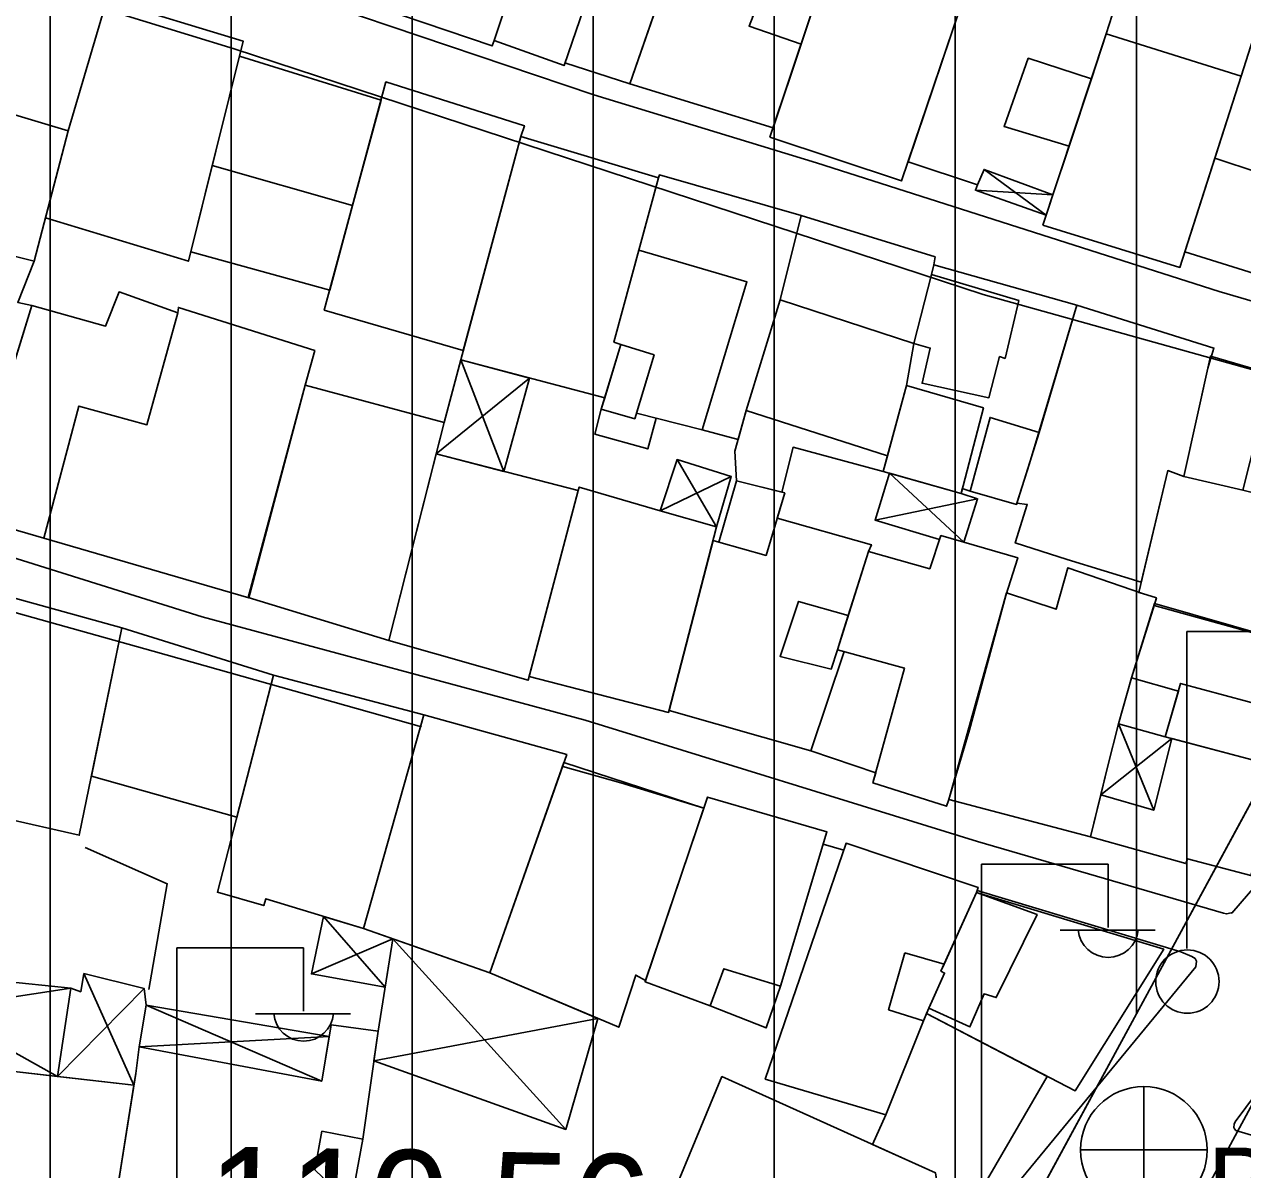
# Model space of a CAD drawing. Extents: x 417997 to 421451, y 4451742 to 4455216.
# Drawn here: x 419404.7 to 419472, y 4453054.6 to 4453117.9 of the extents above; entities that cross this region are included whole.
import ezdxf

# ---------------------------------------------------------------- set-up
doc = ezdxf.new("R2010")
doc.units = 0
for name, color, linetype in [('ADAKENARI', 7, 'Continuous'), ('B_Mesken', 7, 'Continuous'), ('B_Sundurma', 7, 'Continuous'), ('B_Teras', 7, 'Continuous'), ('KALDIRIM', 7, 'Continuous'), ('PL_KON_MEV_350', 7, 'Continuous'), ('S_Elektrik_Diregi', 7, 'Continuous'), ('S_Rogar_Kapagi_Buski', 7, 'Continuous'), ('Sinir_Duvar_tek_tarafa_ait', 7, 'Continuous'), ('TR_ORTAYOGUNKONUT', 7, 'Continuous'), ('Y_Kot_Noktasi', 7, 'Continuous'), ('Yol_Sose', 7, 'Continuous')]:
    doc.layers.add(name, color=color, linetype=linetype)

msp = doc.modelspace()

# ---------------------------------------------------------------- linework, layer by layer
at = {"layer": 'ADAKENARI'}
msp.add_line((419521.565, 4453165.566), (419457.346, 4453047.058), dxfattribs=at)
msp.add_line((419521.565, 4453165.566), (419457.346, 4453047.058), dxfattribs=at)
at = {"layer": 'B_Mesken'}
for points in [[(419430.654, 4453117.033), (419430.541, 4453116.733), (419422.973, 4453119.317), (419425.461, 4453126.767), (419433.124, 4453124.474)], [(419438.146, 4453114.64), (419434.557, 4453115.791), (419434.507, 4453115.648), (419430.654, 4453117.033), (419433.124, 4453124.474), (419433.198, 4453124.697), (419433.813, 4453127.059), (419441.576, 4453124.724), (419440.777, 4453122.338), (419440.055, 4453120.184), (419439.457, 4453118.445)], [(419440.055, 4453120.184), (419438.146, 4453114.64), (419446.053, 4453112.21), (419447.598, 4453116.831), (419449.872, 4453123.632), (419442.057, 4453126.16)], [(419445.878, 4453111.689), (419450.404, 4453125.221), (419457.753, 4453122.867), (419453.15, 4453109.269)], [(419409.242, 4453119.301), (419407.116, 4453112.032), (419405.242, 4453104.84), (419394.698, 4453107.49), (419396.657, 4453115.167), (419396.874, 4453115.102), (419398.966, 4453122.426)], [(419461.505, 4453108.494), (419457.713, 4453109.91), (419457.341, 4453109.053), (419453.506, 4453110.32), (419457.262, 4453121.416), (419460.03, 4453120.422), (419460.289, 4453121.16), (419462.604, 4453120.432), (419462.345, 4453119.757), (419464.951, 4453118.946), (419464.455, 4453117.397), (419463.634, 4453114.919), (419462.401, 4453111.197)], [(419409.242, 4453119.301), (419416.782, 4453116.987), (419413.757, 4453104.837), (419405.865, 4453107.229), (419407.116, 4453112.032)], [(419460.954, 4453106.83), (419464.455, 4453117.397), (419471.919, 4453115.063), (419468.526, 4453104.493)], [(419478.821, 4453110.724), (419478.065, 4453108.502), (419478.22, 4453108.439), (419477.403, 4453106.128), (419476.411, 4453102.979), (419468.801, 4453105.35), (419470.46, 4453110.52), (419471.919, 4453115.063), (419472.568, 4453117.141), (419480.085, 4453114.606)], [(419416.579, 4453116.173), (419424.397, 4453113.729), (419422.823, 4453107.907), (419421.56, 4453103.237), (419413.884, 4453105.346), (419415.075, 4453110.13)], [(419432.123, 4453111.726), (419432.317, 4453112.318), (419424.67, 4453114.741), (419421.263, 4453102.137), (419428.937, 4453099.903)], [(419439.717, 4453109.438), (419432.123, 4453111.726), (419428.799, 4453099.391), (419436.75, 4453097.282), (419437.636, 4453100.226), (419437.258, 4453100.366)], [(419439.717, 4453109.438), (419439.772, 4453109.6), (419447.611, 4453107.363), (419446.437, 4453102.696), (419444.571, 4453096.59), (419444.126, 4453094.988), (419442.131, 4453095.512), (419439.602, 4453096.164), (419439.128, 4453094.468), (419436.209, 4453095.289), (419436.563, 4453096.663), (419436.75, 4453097.282), (419437.636, 4453100.226), (419437.258, 4453100.366), (419438.635, 4453105.449)], [(419395.204, 4453107.363), (419394.07, 4453100.131), (419393.139, 4453095.808), (419392.686, 4453093.538), (419398.185, 4453091.841), (419401.515, 4453090.76), (419404.555, 4453100.59), (419405.112, 4453102.39), (419404.326, 4453102.563), (419405.242, 4453104.84)], [(419447.611, 4453107.363), (419455.005, 4453105.073), (419454.935, 4453104.628), (419454.8, 4453104.103), (419453.835, 4453100.293), (419453.42, 4453097.966), (419452.371, 4453094.078), (419452.14, 4453093.223), (419447.155, 4453094.561), (419446.533, 4453092.077), (419444.041, 4453092.708), (419443.945, 4453094.335), (419444.571, 4453096.59), (419446.437, 4453102.696)], [(419454.935, 4453104.628), (419462.825, 4453102.403), (419460.755, 4453095.381), (419459.506, 4453091.4), (419456.945, 4453092.125), (419456.507, 4453092.272), (419456.435, 4453091.997), (419452.14, 4453093.223), (419453.42, 4453097.966), (419453.835, 4453100.293), (419454.8, 4453104.103)], [(419413.173, 4453101.986), (419413.202, 4453102.284), (419420.732, 4453099.91), (419420.209, 4453097.995), (419417.093, 4453086.24), (419405.768, 4453089.539), (419401.515, 4453090.76), (419405.112, 4453102.39), (419409.176, 4453101.253), (419409.924, 4453103.14)], [(419470.071, 4453098.934), (419470.406, 4453100.039), (419462.825, 4453102.403), (419460.216, 4453093.664), (419459.526, 4453091.466), (419460.096, 4453091.404), (419459.427, 4453089.275), (419462.306, 4453088.36), (419466.384, 4453087.095), (419467.857, 4453093.27), (419468.749, 4453092.933)], [(419473.631, 4453098.594), (419484.351, 4453095.075), (419483.019, 4453089.356), (419482.229, 4453089.545), (419478.44, 4453090.544), (419472.007, 4453092.183), (419468.749, 4453092.933), (419470.216, 4453099.59)], [(419420.209, 4453097.995), (419417.052, 4453086.252), (419424.835, 4453083.881), (419427.886, 4453095.922)], [(419427.446, 4453094.186), (419435.286, 4453092.165), (419432.519, 4453081.688), (419424.835, 4453083.881)], [(419468.749, 4453092.933), (419467.857, 4453093.27), (419466.252, 4453086.541), (419466.452, 4453086.472), (419467.233, 4453086.233), (419467.112, 4453085.813), (419478.939, 4453082.543), (419482.229, 4453089.545), (419478.44, 4453090.544), (419472.007, 4453092.183)], [(419435.286, 4453092.165), (419435.342, 4453092.354), (419439.82, 4453091.04), (419442.936, 4453090.167), (419440.279, 4453079.905), (419432.573, 4453081.891)], [(419451.315, 4453088.796), (419451.481, 4453089.173), (419446.278, 4453090.634), (419446.695, 4453092.036), (419444.041, 4453092.708), (419443.057, 4453089.311), (419442.739, 4453089.408), (419440.306, 4453080.009), (419448.145, 4453077.778), (419449.979, 4453083.271), (419449.61, 4453083.372), (419450.204, 4453085.262), (419451.315, 4453088.796)], [(419451.72, 4453076.578), (419448.145, 4453077.778), (419449.979, 4453083.271), (419449.61, 4453083.372), (419451.315, 4453088.796), (419454.707, 4453087.848), (419455.328, 4453089.682), (419459.564, 4453088.451), (419458.91, 4453086.37), (419456.895, 4453078.941), (419455.738, 4453075.036), (419455.633, 4453074.722), (419451.564, 4453076.01)], [(419458.955, 4453086.51), (419461.687, 4453085.609), (419462.329, 4453087.899), (419466.452, 4453086.472), (419467.233, 4453086.233), (419467.148, 4453085.926), (419465.858, 4453081.826), (419465.139, 4453079.28), (419464.527, 4453076.884), (419463.593, 4453073.037), (419455.755, 4453075.093)], [(419401.47, 4453086.965), (419399.26, 4453075.046), (419407.723, 4453073.124), (419410.079, 4453084.574)], [(419477.011, 4453076.411), (419472.691, 4453077.582), (419472.593, 4453077.266), (419467.714, 4453078.568), (419468.445, 4453081.086), (419465.858, 4453081.826), (419467.125, 4453085.932), (419480.216, 4453082.176)], [(419410.079, 4453084.574), (419418.465, 4453081.971), (419416.43, 4453074.12), (419408.395, 4453076.389)], [(419418.465, 4453081.971), (419415.354, 4453069.971), (419417.914, 4453069.234), (419418.035, 4453069.611), (419423.42, 4453067.967), (419426.769, 4453079.769)], [(419476.115, 4453076.654), (419472.691, 4453077.582), (419472.593, 4453077.266), (419468.071, 4453078.472), (419467.714, 4453078.568), (419468.445, 4453081.086), (419465.858, 4453081.826), (419465.139, 4453079.28), (419464.527, 4453076.884), (419464.158, 4453075.361), (419463.593, 4453073.037), (419468.861, 4453071.555), (419468.949, 4453071.825), (419472.441, 4453070.897), (419473.454, 4453073.972), (419474.639, 4453073.656)], [(419426.769, 4453079.769), (419434.655, 4453077.577), (419430.407, 4453065.513), (419423.42, 4453067.967)], [(419434.501, 4453077.14), (419442.227, 4453074.627), (419439.006, 4453065.105), (419438.47, 4453065.395), (419437.531, 4453062.51), (419430.407, 4453065.513)], [(419442.432, 4453075.234), (419449.027, 4453073.304), (419446.461, 4453064.779), (419445.671, 4453062.482), (419442.57, 4453063.702), (419438.98, 4453065.029)], [(419454.368, 4453062.863), (419452.281, 4453057.667), (419445.62, 4453059.647), (419450.086, 4453072.681), (419457.379, 4453070.237), (419457.288, 4453069.952), (419455.497, 4453066.003), (419455.323, 4453065.621), (419455.528, 4453065.507), (419454.534, 4453063.28)], [(419457.288, 4453069.952), (419467.634, 4453066.824), (419462.734, 4453058.993), (419454.534, 4453063.28), (419454.649, 4453063.568), (419455.528, 4453065.507), (419455.323, 4453065.621), (419455.497, 4453066.003), (419457.288, 4453069.952)], [(419461.186, 4453059.802), (419457.105, 4453052.752), (419455.099, 4453053.94), (419455.025, 4453054.467), (419451.54, 4453056.04), (419452.281, 4453057.667), (419454.368, 4453062.863), (419454.534, 4453063.28)], [(419420.666, 4453046.222), (419409.186, 4453049.529), (419410.842, 4453059.952), (419411.033, 4453061.438), (419421.12, 4453059.541), (419421.636, 4453062.642), (419424.233, 4453062.289), (419423.393, 4453056.331), (419421.129, 4453056.77), (419420.742, 4453054.629), (419421.174, 4453054.212), (419420.522, 4453051.125), (419422.377, 4453050.845), (419421.271, 4453046.216), (419421.265, 4453046.19), (419421.234, 4453046.059), (419420.758, 4453046.196)], [(419402.672, 4453060.235), (419410.741, 4453059.319), (419409.186, 4453049.529), (419409.149, 4453048.363), (419401.142, 4453049.015), (419401.09, 4453049.314)], [(419449.396, 4453045.919), (419439.117, 4453049.894), (419443.231, 4453059.792), (419455.025, 4453054.467), (419455.109, 4453053.862), (419451.734, 4453045.894), (419451.722, 4453045.865), (419451.414, 4453045.138), (419449.472, 4453045.889)]]:
    msp.add_lwpolyline(points, close=True, dxfattribs=at)
at = {"layer": 'B_Sundurma'}
for p, q in [((419461.135, 4453107.376), (419457.713, 4453109.91)), ((419461.505, 4453108.494), (419457.233, 4453108.758)), ((419428.799, 4453099.391), (419431.176, 4453093.225)), ((419427.446, 4453094.186), (419432.601, 4453098.382)), ((419442.936, 4453090.167), (419440.746, 4453093.874)), ((419443.746, 4453092.948), (419439.82, 4453091.04)), ((419452.486, 4453093.124), (419456.595, 4453089.314)), ((419451.691, 4453090.53), (419457.352, 4453091.708)), ((419465.139, 4453079.28), (419467.082, 4453074.503)), ((419468.071, 4453078.472), (419464.158, 4453075.361)), ((419424.618, 4453064.729), (419421.215, 4453068.64)), ((419420.555, 4453065.461), (419425.041, 4453067.398)), ((419434.599, 4453056.867), (419425.041, 4453067.398)), ((419407.981, 4453065.48), (419410.741, 4453059.319)), ((419407.267, 4453064.675), (419395.201, 4453062.854)), ((419411.317, 4453064.649), (419406.52, 4453059.799)), ((419411.417, 4453063.729), (419421.12, 4453059.541)), ((419436.379, 4453062.995), (419424.004, 4453060.668)), ((419406.52, 4453059.799), (419402.901, 4453061.819)), ((419421.53, 4453062.006), (419411.033, 4453061.438))]:
    msp.add_line(p, q, dxfattribs=at)
for points in [[(419461.135, 4453107.376), (419461.505, 4453108.494), (419457.713, 4453109.91), (419457.341, 4453109.053), (419457.233, 4453108.758)], [(419428.799, 4453099.391), (419427.886, 4453095.922), (419427.446, 4453094.186), (419431.176, 4453093.225), (419432.601, 4453098.382)], [(419442.936, 4453090.167), (419443.746, 4453092.948), (419440.746, 4453093.874), (419439.82, 4453091.04)], [(419455.328, 4453089.682), (419455.255, 4453089.465), (419451.691, 4453090.53), (419452.486, 4453093.124), (419456.435, 4453091.997), (419457.352, 4453091.708), (419456.595, 4453089.314), (419455.328, 4453089.682)], [(419468.071, 4453078.472), (419467.714, 4453078.568), (419465.139, 4453079.28), (419464.527, 4453076.884), (419464.158, 4453075.361), (419467.082, 4453074.503)], [(419424.618, 4453064.729), (419420.555, 4453065.461), (419421.215, 4453068.64), (419423.42, 4453067.967), (419425.041, 4453067.398)], [(419436.379, 4453062.995), (419434.599, 4453056.867), (419424.004, 4453060.668), (419424.233, 4453062.289), (419425.041, 4453067.398), (419430.407, 4453065.513)], [(419406.52, 4453059.799), (419407.267, 4453064.675), (419403.325, 4453065.08), (419403.157, 4453064.404), (419395.625, 4453065.568), (419395.201, 4453062.854), (419402.901, 4453061.819), (419402.672, 4453060.235)], [(419407.267, 4453064.675), (419407.809, 4453064.478), (419407.981, 4453065.48), (419411.317, 4453064.649), (419411.417, 4453063.729), (419411.033, 4453061.438), (419410.842, 4453059.952), (419410.741, 4453059.319), (419406.52, 4453059.799)], [(419411.417, 4453063.729), (419421.53, 4453062.006), (419421.12, 4453059.541), (419411.033, 4453061.438)]]:
    msp.add_lwpolyline(points, close=True, dxfattribs=at)
at = {"layer": 'B_Teras'}
for points in [[(419449.872, 4453123.632), (419442.057, 4453126.16), (419440.055, 4453120.184), (419444.948, 4453118.398), (419444.728, 4453117.815), (419447.598, 4453116.831)], [(419430.654, 4453117.033), (419433.198, 4453124.697), (419437.131, 4453123.288), (419434.507, 4453115.648)], [(419471.919, 4453115.063), (419472.568, 4453117.141), (419480.085, 4453114.606), (419478.821, 4453110.724), (419473.686, 4453112.35), (419472.909, 4453109.724), (419470.46, 4453110.52)], [(419462.401, 4453111.197), (419458.817, 4453112.273), (419460.146, 4453116.047), (419463.634, 4453114.919)], [(419394.698, 4453107.49), (419405.242, 4453104.84), (419407.116, 4453112.032), (419396.657, 4453115.167)], [(419415.075, 4453110.13), (419422.823, 4453107.907), (419421.56, 4453103.237), (419413.884, 4453105.346)], [(419438.635, 4453105.449), (419444.608, 4453103.696), (419442.131, 4453095.512), (419438.504, 4453096.448), (419439.483, 4453099.663), (419437.636, 4453100.226), (419437.258, 4453100.366)], [(419453.835, 4453100.293), (419454.8, 4453104.103), (419459.62, 4453102.661), (419458.868, 4453099.465), (419458.569, 4453099.571), (419457.978, 4453097.296), (419454.282, 4453098.097), (419454.735, 4453100.034)], [(419405.112, 4453102.39), (419401.515, 4453090.76), (419405.768, 4453089.539), (419407.7, 4453096.829), (419411.466, 4453095.805), (419413.173, 4453101.986), (419409.924, 4453103.14), (419409.176, 4453101.253)], [(419446.437, 4453102.696), (419453.835, 4453100.293), (419453.42, 4453097.966), (419452.371, 4453094.078), (419444.571, 4453096.59)], [(419436.563, 4453096.663), (419437.636, 4453100.226), (419439.483, 4453099.663), (419438.408, 4453096.132)], [(419468.749, 4453092.933), (419470.216, 4453099.59), (419473.631, 4453098.594), (419472.007, 4453092.183)], [(419452.14, 4453093.223), (419453.42, 4453097.966), (419457.674, 4453096.742), (419456.435, 4453091.997)], [(419456.945, 4453092.125), (419458.043, 4453096.202), (419460.755, 4453095.381), (419459.506, 4453091.4)], [(419443.057, 4453089.311), (419444.041, 4453092.708), (419446.695, 4453092.036), (419445.667, 4453088.583)], [(419455.738, 4453075.036), (419455.633, 4453074.722), (419451.564, 4453076.01), (419453.307, 4453082.354), (419449.61, 4453083.372), (419451.315, 4453088.796), (419454.707, 4453087.848), (419455.328, 4453089.682), (419459.564, 4453088.451), (419458.91, 4453086.37), (419456.895, 4453078.941)], [(419449.874, 4453084.213), (419449.61, 4453083.372), (419449.253, 4453082.298), (419446.439, 4453082.999), (419447.459, 4453086.045), (419450.204, 4453085.262)], [(419467.714, 4453078.568), (419468.568, 4453081.512), (419473.49, 4453080.171), (419472.593, 4453077.266)], [(419438.98, 4453065.029), (419442.432, 4453075.234), (419449.027, 4453073.304), (419446.461, 4453064.779), (419443.327, 4453065.746), (419442.57, 4453063.702)], [(419455.323, 4453065.621), (419457.288, 4453069.952), (419460.633, 4453068.74), (419458.382, 4453064.151), (419457.711, 4453064.362), (419456.926, 4453062.531), (419454.649, 4453063.568), (419455.528, 4453065.507)], [(419453.331, 4453066.631), (419455.497, 4453066.003), (419455.323, 4453065.621), (419455.528, 4453065.507), (419454.649, 4453063.568), (419454.368, 4453062.863), (419452.436, 4453063.481)]]:
    msp.add_lwpolyline(points, close=True, dxfattribs=at)
at = {"layer": 'KALDIRIM'}
msp.add_line((419465.792, 4453045.853), (419529.232, 4453162.923), dxfattribs=at)
msp.add_line((419465.792, 4453045.853), (419529.232, 4453162.923), dxfattribs=at)
at = {"layer": 'PL_KON_MEV_350'}
msp.add_lwpolyline([(419521.565, 4453165.566), (419457.346, 4453047.058), (419442.899, 4453040.766), (419384.91, 4453055.74), (419380.175, 4453056.902), (419375.414, 4453057.947), (419370.628, 4453058.875), (419365.821, 4453059.686), (419360.996, 4453060.38), (419356.155, 4453060.955), (419351.302, 4453061.413), (419346.439, 4453061.751), (419319.269, 4453063.309), (419317.515, 4453063.401), (419315.761, 4453063.476), (419314.005, 4453063.533), (419312.249, 4453063.574), (419310.493, 4453063.597), (419308.737, 4453063.604), (419306.981, 4453063.593), (419305.225, 4453063.565), (419284.03, 4453063.124)], dxfattribs=at)
at = {"layer": 'S_Elektrik_Diregi'}
for p, q in [((419468.903, 4453066.872), (419468.903, 4453084.372)), ((419468.903, 4453084.372), (419475.903, 4453084.372)), ((419457.563, 4453054.02), (419457.563, 4453071.52)), ((419457.563, 4453071.52), (419464.563, 4453071.52)), ((419464.563, 4453068.02), (419464.563, 4453071.52)), ((419461.903, 4453067.88), (419467.153, 4453067.88)), ((419413.12, 4453049.393), (419413.12, 4453066.894)), ((419413.12, 4453066.894), (419420.12, 4453066.894)), ((419420.12, 4453063.394), (419420.12, 4453066.894)), ((419417.46, 4453063.254), (419422.71, 4453063.254))]:
    msp.add_line(p, q, dxfattribs=at)
msp.add_circle((419468.939, 4453065.037), 1.75, dxfattribs=at)
for centre in [(419464.564, 4453068.033), (419420.121, 4453063.406)]:
    msp.add_arc(centre, 1.658, 184.83843, 355.14641, dxfattribs=at)
at = {"layer": 'S_Rogar_Kapagi_Buski'}
for p, q in [((419466.534, 4453059.234), (419466.534, 4453052.234)), ((419463.034, 4453055.734), (419470.034, 4453055.734))]:
    msp.add_line(p, q, dxfattribs=at)
msp.add_circle((419466.534, 4453055.734), 3.5, dxfattribs=at)
at = {"layer": 'Sinir_Duvar_tek_tarafa_ait'}
for points in [[(419408.049, 4453072.439), (419412.584, 4453070.439), (419411.564, 4453064.606)], [(419423.393, 4453056.331), (419422.377, 4453050.845)]]:
    msp.add_lwpolyline(points, dxfattribs=at)
at = {"layer": 'TR_ORTAYOGUNKONUT'}
for p, q in [((419406.12, 4453050.264), (419406.12, 4453193.992)), ((419406.12, 4453050.264), (419406.12, 4453193.992)), ((419416.12, 4453047.681), (419416.12, 4453192.359)), ((419416.12, 4453047.681), (419416.12, 4453192.359)), ((419426.12, 4453045.099), (419426.12, 4453190.726)), ((419426.12, 4453045.099), (419426.12, 4453190.726)), ((419436.12, 4453042.517), (419436.12, 4453189.092)), ((419436.12, 4453042.517), (419436.12, 4453189.092)), ((419446.12, 4453042.169), (419446.12, 4453187.459)), ((419446.12, 4453042.169), (419446.12, 4453187.459)), ((419456.12, 4453046.524), (419456.12, 4453185.826)), ((419456.12, 4453046.524), (419456.12, 4453185.826)), ((419466.12, 4453063.249), (419466.12, 4453184.192)), ((419466.12, 4453063.249), (419466.12, 4453184.192))]:
    msp.add_line(p, q, dxfattribs=at)
at = {"layer": 'Yol_Sose'}
for points in [[(419378.362, 4453157.982), (419376.634, 4453148.963), (419375.215, 4453141.799), (419373.751, 4453135.3), (419373.541, 4453134.461), (419373.514, 4453134.285), (419373.557, 4453134.122), (419373.726, 4453133.955), (419385.785, 4453130.106), (419405.959, 4453123.754), (419421.733, 4453118.884), (419436.159, 4453114.034), (419448.448, 4453110.269), (419470.697, 4453103.168), (419482.717, 4453099.641), (419490.836, 4453096.714), (419490.903, 4453096.695), (419491.057, 4453096.689), (419491.151, 4453096.724), (419497.19, 4453104.714), (419502.832, 4453114.204), (419505.602, 4453119.163)], [(419394.483, 4453100.639), (419395.944, 4453110.502), (419397.518, 4453120.146), (419397.904, 4453121.852), (419398.056, 4453121.975), (419398.345, 4453122.028), (419398.6, 4453122.01), (419416.274, 4453116.569), (419457.651, 4453103.004), (419476.841, 4453097.646)], [(419476.126, 4453074.298), (419471.39, 4453068.823), (419471.39, 4453068.823), (419471.364, 4453068.83), (419471.105, 4453068.779), (419470.935, 4453068.809), (419457.351, 4453072.774), (419435.669, 4453079.486), (419414.524, 4453085.19), (419393.421, 4453091.803), (419393.246, 4453091.883), (419393.094, 4453091.985), (419392.967, 4453092.098), (419392.883, 4453092.254), (419392.88, 4453092.396)], [(419388.884, 4453071.73), (419392.396, 4453088.552), (419392.549, 4453088.633), (419392.765, 4453088.619), (419411.808, 4453083.293), (419426.631, 4453079.115)], [(419434.437, 4453076.915), (419437.651, 4453076.009), (419442.227, 4453074.627)], [(419448.826, 4453072.635), (419449.954, 4453072.294)], [(419457.326, 4453070.068), (419468.571, 4453066.673), (419469.183, 4453066.429), (419469.362, 4453066.304), (419469.435, 4453066.159), (419469.406, 4453065.86), (419469.405, 4453065.846), (419457.975, 4453051.974)], [(419496.582, 4453050.171), (419489.06, 4453052.304), (419476.069, 4453055.487), (419471.618, 4453056.805), (419471.539, 4453056.908), (419471.509, 4453056.98), (419471.523, 4453057.154), (419471.582, 4453057.29), (419477.639, 4453065.437)]]:
    msp.add_lwpolyline(points, dxfattribs=at)

# ---------------------------------------------------------------- texts
at = {"layer": 'S_Rogar_Kapagi_Buski'}
msp.add_text('B', height=4.2, dxfattribs=at).set_placement((419470.034, 4453051.669))
at = {"layer": 'Y_Kot_Noktasi'}
msp.add_text('110.56 ', height=6, rotation=358.87031, dxfattribs=at).set_placement((419414.732, 4453049.949))

doc.saveas('drawing.dxf')
